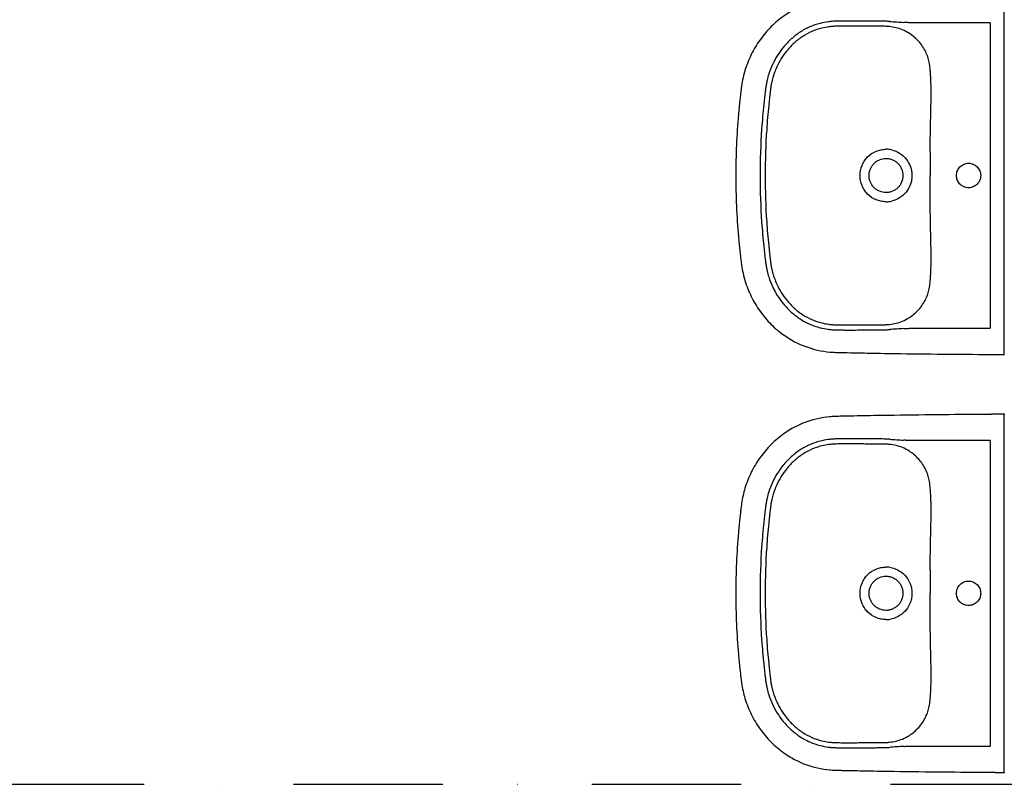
# Model space of a CAD drawing. Header units: millimetres. Extents: x 2886542 to 7567581, y -792623 to 134766.
# Tile 259 of 320: x 4930088 to 4931738, y -397642 to -396361. Entities that reach past the tile are written whole.
import ezdxf

# ---------------------------------------------------------------- set-up
doc = ezdxf.new("R2010")
doc.units = ezdxf.units.MM
doc.linetypes.add('DASHDOT', pattern=[1, 0.5, -0.25, 0, -0.25])
doc.layers.add('CKPROSTUPY_NADROVINOU', color=7, linetype='DASHDOT', lineweight=25)

msp = doc.modelspace()

# ---------------------------------------------------------------- linework, layer by layer
at = {"color": 0}
for p, q in [((4931738.4, -396909.6), (4931738.4, -396335.1)), ((4931714.6, -396366.4), (4931583.7, -396366.4)), ((4931714.6, -396366.4), (4931714.6, -396878.3)), ((4931583.7, -396377.2), (4931583.7, -396377.2)), ((4931615.2, -396458.6), (4931615.2, -396458.6)), ((4931615.2, -396786.1), (4931615.2, -396786.1)), ((4931583.7, -396878.3), (4931714.6, -396878.3)), ((4931738.4, -397609.6), (4931738.4, -397035.1)), ((4931714.6, -397066.4), (4931583.7, -397066.4)), ((4931714.6, -397066.4), (4931714.6, -397578.3)), ((4931583.7, -397077.2), (4931583.7, -397077.2)), ((4931615.2, -397158.6), (4931615.2, -397158.6)), ((4931615.2, -397486.1), (4931615.2, -397486.1)), ((4931583.7, -397578.3), (4931714.6, -397578.3))]:
    msp.add_line(p, q, dxfattribs=at)
for centre, radius, start, end in [((4931531.6, -396577.3), 213.6, 86.0078, 87.7144), ((4931536, -396473.1), 100.7, 84.2213, 87.654), ((4931538.1, -396451.8), 79.3, 68.2149, 84.2213), ((4931749.8, -393450.1), 2921.3, 266.0078, 266.4663), ((4931543, -396439.6), 66.2, 56.7828, 68.2149), ((4931540.1, -396621.6), 43.2, 77.4337, 89.9662), ((4940193.3, -396601.6), 8579.1, 179.87635, 180.1385), ((4923908.1, -396641), 7706.2, 359.84666, 0.1385), ((4931540.1, -396623.2), 43.2, 270.0218, 282.5783), ((4931539.2, -396797.1), 75, 275.3151, 292.2487), ((4931540.3, -396799.9), 72, 292.2487, 302.7535), ((4931533.3, -396734.5), 137.9, 272.8096, 275.3151), ((4931532.6, -396685), 195.9, 272.2085, 274.0693), ((4931701.6, -399061.4), 2186.5, 93.4566, 94.0693), ((4931531.6, -397277.3), 213.6, 86.0078, 87.7144), ((4931749.8, -394150.1), 2921.3, 266.0078, 266.4663), ((4931536, -397173.1), 100.7, 84.2213, 87.654), ((4931538.1, -397151.8), 79.3, 68.2149, 84.2213), ((4931543, -397139.6), 66.2, 56.7828, 68.2149), ((4931540.1, -397321.6), 43.2, 77.4337, 89.9662), ((4940193.3, -397301.6), 8579.1, 179.87635, 180.1385), ((4923908.1, -397341), 7706.2, 359.84666, 0.1385), ((4931540.1, -397323.2), 43.2, 270.0218, 282.5783), ((4931540.3, -397499.9), 72, 292.2487, 302.7535), ((4931533.3, -397434.5), 137.9, 272.8096, 275.3151), ((4931539.2, -397497.1), 75, 275.3151, 292.2487), ((4931701.6, -399761.4), 2186.5, 93.4566, 94.0693), ((4931532.6, -397385), 195.9, 272.2085, 274.0693)]:
    msp.add_arc(centre, radius, start, end, dxfattribs=at)
for points, degree, knots in [([(4931714.6, -396322.5), (4931688.4, -396322.7), (4931634.9, -396323.1), (4931566, -396324), (4931517.9, -396324.7), (4931489.8, -396325.3), (4931474.7, -396325.6), (4931462, -396325.8), (4931455.3, -396326), (4931449.7, -396326.3), (4931433.5, -396327.6), (4931405.2, -396333.9), (4931372.3, -396351.2), (4931347.1, -396372.5), (4931328.5, -396394.4), (4931313.7, -396419.2), (4931305, -396441.1), (4931300.4, -396458.9), (4931298.3, -396470.3), (4931297, -396480.2), (4931296.1, -396488.6), (4931294.6, -396501.8), (4931290.2, -396546.4), (4931288.4, -396588.2), (4931288.4, -396622.4)], 3, [624.329372, 624.329372, 624.329372, 624.329372, 702.954481, 784.872453, 830.951627, 847.339519, 869.099473, 876.286618, 885.594721, 889.203185, 893.06913, 934.29152, 975.506743, 1003.663293, 1032.591568, 1061.523462, 1090.200355, 1103.007356, 1116.545068, 1124.93032, 1133.080278, 1141.824147, 1164.862029, 1267.315864, 1267.315864, 1267.315864, 1267.315864]), ([(4931540.1, -396363.9), (4931538.2, -396363.8), (4931534, -396363.8), (4931528.9, -396363.8), (4931522.2, -396363.8), (4931515.8, -396363.7), (4931503.5, -396363.6), (4931492.9, -396363.5), (4931482.7, -396363.5), (4931476.4, -396363.5), (4931469.6, -396363.5), (4931462.9, -396363.6), (4931456.5, -396363.7), (4931450.2, -396364), (4931440.9, -396365), (4931428.1, -396367.5), (4931412.2, -396372.9), (4931395.9, -396381.7), (4931380.9, -396393.4), (4931364.2, -396410.9), (4931351.6, -396431.1), (4931344.2, -396450.3), (4931341.1, -396461.2), (4931339.6, -396468.7), (4931338.6, -396475.1), (4931337.1, -396486.5), (4931334.5, -396509.7), (4931330.5, -396556.6), (4931329.1, -396596.4), (4931329.1, -396622.4)], 3, [175.048841, 175.048841, 175.048841, 175.048841, 180.891155, 187.66553, 190.097243, 200.971297, 207.107662, 226.924402, 232.691241, 237.690518, 245.872119, 253.117634, 257.691167, 265.085682, 272.24233, 285.758915, 303.884333, 322.571574, 341.132044, 360.794246, 394.866598, 411.87741, 422.527365, 428.832371, 434.893076, 441.844009, 463.483086, 504.881463, 582.882709, 582.882709, 582.882709, 582.882709]), ([(4931540.1, -396372.5), (4931538.3, -396372.4), (4931535.1, -396372.3), (4931530.1, -396372.3), (4931522.1, -396372.3), (4931513.7, -396372.2), (4931503.3, -396372.2), (4931494.3, -396372.1), (4931481.5, -396372.1), (4931469.2, -396372.1), (4931458.2, -396372.1), (4931450.8, -396372.5), (4931442.5, -396373.3), (4931430.7, -396375.5), (4931415.8, -396380.5), (4931400.1, -396389), (4931386, -396399.9), (4931370.4, -396416.5), (4931359.8, -396433.7), (4931353.7, -396448.5), (4931350.9, -396456.8), (4931349, -396463.8), (4931347.6, -396470.8), (4931346.7, -396476.9), (4931345.8, -396484.5), (4931344.7, -396494), (4931342.5, -396514.5), (4931338.9, -396557.4), (4931337.6, -396596.6), (4931337.6, -396622.4)], 3, [979.515725, 979.515725, 979.515725, 979.515725, 984.998793, 989.193783, 994.506217, 1008.836262, 1014.564091, 1025.67181, 1035.775102, 1052.873813, 1062.576161, 1068.957794, 1075.078432, 1087.407323, 1104.896786, 1122.232394, 1140.496235, 1158.413781, 1190.38659, 1200.50569, 1206.374096, 1216.605643, 1222.213255, 1228.037047, 1234.961214, 1245.092548, 1256.793198, 1296.845648, 1374.248337, 1374.248337, 1374.248337, 1374.248337]), ([(4931615.2, -396458.6), (4931615, -396455.9), (4931614.7, -396450.8), (4931614, -396442.1), (4931612.8, -396433.1), (4931610.4, -396423.7), (4931606.7, -396414.8), (4931601.7, -396406), (4931595.2, -396397.6), (4931587.7, -396390.2), (4931582.1, -396386.1), (4931579.3, -396384.2)], 3, [850.913163, 850.913163, 850.913163, 850.913163, 858.963388, 866.231581, 877.085686, 886.260054, 895.260314, 905.875022, 916.564351, 927.072225, 937.310546, 937.310546, 937.310546, 937.310546]), ([(4931614.3, -396583.1), (4931614.3, -396570.7), (4931614.4, -396554), (4931614.9, -396527.9), (4931615.5, -396509.4), (4931615.8, -396489.8), (4931615.8, -396476.7), (4931615.5, -396466.1), (4931615.3, -396461), (4931615.2, -396458.6)], 3, [726.376125, 726.376125, 726.376125, 726.376125, 763.622224, 776.430836, 804.676477, 819.055623, 835.490807, 843.719456, 850.904433, 850.904433, 850.904433, 850.904433]), ([(4931496.6, -396622.4), (4931496.6, -396616.6), (4931498.4, -396607.9), (4931503.8, -396597.7), (4931511.1, -396588.7), (4931520.7, -396582.3), (4931531.7, -396579), (4931537.3, -396578.4), (4931540.1, -396578.4)], 3, [-68.665418, -68.665418, -68.665418, -68.665418, -51.296816, -42.590342, -34.181869, -16.861064, -8.510528, 0, 0, 0, 0]), ([(4931549.5, -396579.4), (4931554.3, -396580.5), (4931563.5, -396584.3), (4931574.6, -396594.2), (4931580.7, -396605.2), (4931583.2, -396614.9), (4931583.6, -396619.9), (4931583.6, -396622.4)], 3, [9.459226, 9.459226, 9.459226, 9.459226, 24.117237, 38.862114, 53.669389, 61.303478, 68.668558, 68.668558, 68.668558, 68.668558]), ([(4931511.8, -396622.4), (4931511.8, -396620.4), (4931512.2, -396616.6), (4931513.8, -396611.3), (4931516.4, -396606.3), (4931519.9, -396602.1), (4931524.2, -396598.5), (4931530.8, -396594.9), (4931536.4, -396593.7), (4931540.1, -396593.7)], 3, [0, 0, 0, 0, 5.771404, 11.358994, 16.760694, 22.424371, 27.849839, 33.48032, 44.736035, 44.736035, 44.736035, 44.736035]), ([(4931540.1, -396593.7), (4931542, -396593.7), (4931545.8, -396594.1), (4931551.1, -396595.8), (4931556, -396598.5), (4931560.3, -396602), (4931563.8, -396606.3), (4931567.3, -396612.9), (4931568.4, -396618.6), (4931568.4, -396622.4)], 3, [44.736035, 44.736035, 44.736035, 44.736035, 50.403646, 55.91951, 61.571197, 67.020032, 72.442686, 78.078755, 89.405769, 89.405769, 89.405769, 89.405769]), ([(4931658.2, -396622.4), (4931658.2, -396619.7), (4931659.2, -396614.3), (4931663.7, -396607.5), (4931670.5, -396602.9), (4931678.5, -396601.3), (4931686.5, -396602.9), (4931693.2, -396607.4), (4931697.8, -396614.3), (4931698.8, -396619.6), (4931698.8, -396622.4)], 3, [0, 0, 0, 0, 8.041153, 16.003729, 24.145465, 32.059, 40.064065, 48.100306, 56.065262, 64.20975, 64.20975, 64.20975, 64.20975]), ([(4931288.4, -396622.4), (4931288.4, -396656.5), (4931290.2, -396698.3), (4931294.6, -396742.9), (4931296.1, -396756.1), (4931297, -396764.5), (4931298.3, -396774.4), (4931300.4, -396785.8), (4931305, -396803.6), (4931313.7, -396825.5), (4931328.5, -396850.3), (4931347.1, -396872.3), (4931372.3, -396893.5), (4931405.2, -396910.8), (4931433.5, -396917.1), (4931449.7, -396918.4), (4931455.3, -396918.7), (4931462, -396918.9), (4931474.7, -396919.1), (4931489.8, -396919.4), (4931517.9, -396920), (4931566, -396920.8), (4931634.9, -396921.6), (4931688.4, -396921.9), (4931714.6, -396922.2)], 3, [-642.986491, -642.986491, -642.986491, -642.986491, -540.532657, -517.494775, -508.750906, -500.600948, -492.215696, -478.677984, -465.870983, -437.194089, -408.262196, -379.333921, -351.177371, -309.962147, -268.739757, -264.873812, -261.265349, -251.957246, -244.770101, -223.010147, -206.622255, -160.54308, -78.625109, 0, 0, 0, 0]), ([(4931329.1, -396622.4), (4931329.1, -396648.4), (4931330.5, -396688.2), (4931334.5, -396735), (4931337.1, -396758.2), (4931338.6, -396769.6), (4931339.6, -396776), (4931341.1, -396783.5), (4931344.2, -396794.4), (4931351.6, -396813.7), (4931364.2, -396833.8), (4931380.9, -396851.3), (4931395.9, -396863), (4931412.2, -396871.8), (4931428.1, -396877.3), (4931440.9, -396879.7), (4931450.2, -396880.7), (4931456.5, -396881), (4931462.9, -396881.1), (4931469.6, -396881.2), (4931476.4, -396881.2), (4931482.7, -396881.2), (4931492.9, -396881.2), (4931503.5, -396881.1), (4931515.8, -396881), (4931522.2, -396881), (4931528.9, -396880.9), (4931534, -396880.9), (4931538.2, -396880.9), (4931540.1, -396880.8)], 3, [582.882709, 582.882709, 582.882709, 582.882709, 660.883955, 702.282331, 723.921408, 730.872341, 736.933047, 743.238052, 753.888008, 770.898819, 804.971172, 824.633373, 843.193843, 861.881084, 880.006503, 893.523087, 900.679736, 908.07425, 912.647783, 919.893298, 928.074899, 933.074176, 938.841015, 958.657755, 964.79412, 975.668174, 978.099887, 984.874262, 990.716576, 990.716576, 990.716576, 990.716576]), ([(4931337.6, -396622.4), (4931337.6, -396648.2), (4931338.9, -396687.3), (4931342.5, -396730.2), (4931344.7, -396750.7), (4931345.8, -396760.2), (4931346.7, -396767.8), (4931347.6, -396773.9), (4931349, -396781), (4931350.9, -396787.9), (4931353.7, -396796.2), (4931359.8, -396811), (4931370.4, -396828.2), (4931386, -396844.8), (4931400.1, -396855.8), (4931415.8, -396864.2), (4931430.7, -396869.2), (4931442.5, -396871.4), (4931450.8, -396872.3), (4931458.2, -396872.6), (4931469.2, -396872.6), (4931481.5, -396872.6), (4931494.3, -396872.6), (4931503.3, -396872.5), (4931513.7, -396872.5), (4931522.1, -396872.4), (4931530.1, -396872.4), (4931535.1, -396872.4), (4931538.3, -396872.3), (4931540.1, -396872.3)], 3, [0, 0, 0, 0, 77.402688, 117.455139, 129.155789, 139.287123, 146.21129, 152.035082, 157.642694, 167.874241, 173.742647, 183.861746, 215.834556, 233.752102, 252.015943, 269.351551, 286.841014, 299.169905, 305.290543, 311.672176, 321.374524, 338.473235, 348.576526, 359.684246, 365.412075, 379.74212, 385.054554, 389.249544, 394.732611, 394.732611, 394.732611, 394.732611]), ([(4931540.1, -396666.3), (4931537.3, -396666.3), (4931531.7, -396665.8), (4931520.7, -396662.4), (4931511.1, -396656), (4931503.8, -396647), (4931498.4, -396636.8), (4931496.6, -396628.1), (4931496.6, -396622.4)], 3, [137.337116, 137.337116, 137.337116, 137.337116, 145.847644, 154.19818, 171.518985, 179.927458, 188.633932, 206.002534, 206.002534, 206.002534, 206.002534]), ([(4931540.1, -396651), (4931536.4, -396651), (4931530.8, -396649.8), (4931524.2, -396646.2), (4931519.9, -396642.7), (4931516.4, -396638.4), (4931513.8, -396633.4), (4931512.2, -396628.1), (4931511.8, -396624.3), (4931511.8, -396622.4)], 3, [134.075503, 134.075503, 134.075503, 134.075503, 145.331218, 150.961699, 156.387167, 162.050844, 167.452544, 173.040134, 178.811538, 178.811538, 178.811538, 178.811538]), ([(4931568.4, -396622.4), (4931568.4, -396626.1), (4931567.3, -396631.8), (4931563.8, -396638.4), (4931560.3, -396642.7), (4931556, -396646.2), (4931551.1, -396648.9), (4931545.8, -396650.6), (4931542, -396651), (4931540.1, -396651)], 3, [89.405769, 89.405769, 89.405769, 89.405769, 100.732783, 106.368852, 111.791506, 117.240341, 122.892028, 128.407892, 134.075503, 134.075503, 134.075503, 134.075503]), ([(4931583.6, -396622.4), (4931583.6, -396624.8), (4931583.2, -396629.8), (4931580.7, -396639.5), (4931574.6, -396650.5), (4931563.5, -396660.4), (4931554.3, -396664.2), (4931549.5, -396665.3)], 3, [68.668558, 68.668558, 68.668558, 68.668558, 76.033638, 83.667727, 98.475003, 113.219879, 127.877891, 127.877891, 127.877891, 127.877891]), ([(4931698.8, -396622.4), (4931698.8, -396625.1), (4931697.8, -396630.4), (4931693.2, -396637.3), (4931686.5, -396641.8), (4931678.5, -396643.4), (4931670.5, -396641.8), (4931663.7, -396637.2), (4931659.2, -396630.4), (4931658.2, -396625), (4931658.2, -396622.4)], 3, [64.20975, 64.20975, 64.20975, 64.20975, 72.354238, 80.319194, 88.355435, 96.3605, 104.274035, 112.415771, 120.378347, 128.4195, 128.4195, 128.4195, 128.4195]), ([(4931615.2, -396786.1), (4931615.3, -396783.7), (4931615.5, -396778.6), (4931615.8, -396768), (4931615.8, -396755), (4931615.5, -396735.3), (4931614.9, -396716.8), (4931614.4, -396690.7), (4931614.3, -396674), (4931614.3, -396661.6)], 3, [523.343903, 523.343903, 523.343903, 523.343903, 530.528881, 538.757529, 555.192714, 569.57186, 597.8175, 610.626113, 647.872212, 647.872212, 647.872212, 647.872212]), ([(4931579.3, -396860.5), (4931582.1, -396858.6), (4931587.7, -396854.5), (4931595.2, -396847.1), (4931601.7, -396838.7), (4931606.7, -396829.9), (4931610.4, -396821), (4931612.8, -396811.6), (4931614, -396802.6), (4931614.7, -396793.9), (4931615, -396788.8), (4931615.2, -396786.1)], 3, [436.937791, 436.937791, 436.937791, 436.937791, 447.176112, 457.683986, 468.373315, 478.988023, 487.988283, 497.162651, 508.016755, 515.284948, 523.335174, 523.335174, 523.335174, 523.335174]), ([(4931714.6, -396922.2), (4931723, -396922.3), (4931738.4, -396922.4), (4931738.4, -396922.2)], 1, [0, 0, 8.396177, 23.819133, 23.95623, 23.95623]), ([(4931714.6, -397022.5), (4931688.4, -397022.7), (4931634.9, -397023.1), (4931566, -397024), (4931517.9, -397024.7), (4931489.8, -397025.3), (4931474.7, -397025.6), (4931462, -397025.8), (4931455.3, -397026), (4931449.7, -397026.3), (4931433.5, -397027.6), (4931405.2, -397033.9), (4931372.3, -397051.2), (4931347.1, -397072.5), (4931328.5, -397094.4), (4931313.7, -397119.2), (4931305, -397141.1), (4931300.4, -397158.9), (4931298.3, -397170.3), (4931297, -397180.2), (4931296.1, -397188.6), (4931294.6, -397201.8), (4931290.2, -397246.4), (4931288.4, -397288.2), (4931288.4, -397322.4)], 3, [624.329372, 624.329372, 624.329372, 624.329372, 702.954481, 784.872453, 830.951627, 847.339519, 869.099473, 876.286618, 885.594721, 889.203185, 893.06913, 934.29152, 975.506743, 1003.663293, 1032.591568, 1061.523462, 1090.200355, 1103.007356, 1116.545068, 1124.93032, 1133.080278, 1141.824147, 1164.862029, 1267.315864, 1267.315864, 1267.315864, 1267.315864]), ([(4931738.4, -397022.5), (4931738.4, -397022.4), (4931723, -397022.4), (4931714.6, -397022.5)], 1, [600.373143, 600.373143, 600.51024, 615.933195, 624.329372, 624.329372]), ([(4931540.1, -397063.9), (4931538.2, -397063.8), (4931534, -397063.8), (4931528.9, -397063.8), (4931522.2, -397063.8), (4931515.8, -397063.7), (4931503.5, -397063.6), (4931492.9, -397063.5), (4931482.7, -397063.5), (4931476.4, -397063.5), (4931469.6, -397063.5), (4931462.9, -397063.6), (4931456.5, -397063.7), (4931450.2, -397064), (4931440.9, -397065), (4931428.1, -397067.5), (4931412.2, -397072.9), (4931395.9, -397081.7), (4931380.9, -397093.4), (4931364.2, -397110.9), (4931351.6, -397131.1), (4931344.2, -397150.3), (4931341.1, -397161.2), (4931339.6, -397168.7), (4931338.6, -397175.1), (4931337.1, -397186.5), (4931334.5, -397209.7), (4931330.5, -397256.6), (4931329.1, -397296.4), (4931329.1, -397322.4)], 3, [175.048841, 175.048841, 175.048841, 175.048841, 180.891155, 187.66553, 190.097243, 200.971297, 207.107662, 226.924402, 232.691241, 237.690518, 245.872119, 253.117634, 257.691167, 265.085682, 272.24233, 285.758915, 303.884333, 322.571574, 341.132044, 360.794246, 394.866598, 411.87741, 422.527365, 428.832371, 434.893076, 441.844009, 463.483086, 504.881463, 582.882709, 582.882709, 582.882709, 582.882709]), ([(4931540.1, -397072.5), (4931538.3, -397072.4), (4931535.1, -397072.3), (4931530.1, -397072.3), (4931522.1, -397072.3), (4931513.7, -397072.2), (4931503.3, -397072.2), (4931494.3, -397072.1), (4931481.5, -397072.1), (4931469.2, -397072.1), (4931458.2, -397072.1), (4931450.8, -397072.5), (4931442.5, -397073.3), (4931430.7, -397075.5), (4931415.8, -397080.5), (4931400.1, -397089), (4931386, -397099.9), (4931370.4, -397116.5), (4931359.8, -397133.7), (4931353.7, -397148.5), (4931350.9, -397156.8), (4931349, -397163.8), (4931347.6, -397170.8), (4931346.7, -397176.9), (4931345.8, -397184.5), (4931344.7, -397194), (4931342.5, -397214.5), (4931338.9, -397257.4), (4931337.6, -397296.6), (4931337.6, -397322.4)], 3, [979.515725, 979.515725, 979.515725, 979.515725, 984.998793, 989.193783, 994.506217, 1008.836262, 1014.564091, 1025.67181, 1035.775102, 1052.873813, 1062.576161, 1068.957794, 1075.078432, 1087.407323, 1104.896786, 1122.232394, 1140.496235, 1158.413781, 1190.38659, 1200.50569, 1206.374096, 1216.605643, 1222.213255, 1228.037047, 1234.961214, 1245.092548, 1256.793198, 1296.845648, 1374.248337, 1374.248337, 1374.248337, 1374.248337]), ([(4931615.2, -397158.6), (4931615, -397155.9), (4931614.7, -397150.8), (4931614, -397142.1), (4931612.8, -397133.1), (4931610.4, -397123.7), (4931606.7, -397114.8), (4931601.7, -397106), (4931595.2, -397097.6), (4931587.7, -397090.2), (4931582.1, -397086.1), (4931579.3, -397084.2)], 3, [850.913163, 850.913163, 850.913163, 850.913163, 858.963388, 866.231581, 877.085686, 886.260054, 895.260314, 905.875022, 916.564351, 927.072225, 937.310546, 937.310546, 937.310546, 937.310546]), ([(4931614.3, -397283.1), (4931614.3, -397270.7), (4931614.4, -397254), (4931614.9, -397227.9), (4931615.5, -397209.4), (4931615.8, -397189.8), (4931615.8, -397176.7), (4931615.5, -397166.1), (4931615.3, -397161), (4931615.2, -397158.6)], 3, [726.376125, 726.376125, 726.376125, 726.376125, 763.622224, 776.430836, 804.676477, 819.055623, 835.490807, 843.719456, 850.904433, 850.904433, 850.904433, 850.904433]), ([(4931496.6, -397322.4), (4931496.6, -397316.6), (4931498.4, -397307.9), (4931503.8, -397297.7), (4931511.1, -397288.7), (4931520.7, -397282.3), (4931531.7, -397279), (4931537.3, -397278.4), (4931540.1, -397278.4)], 3, [-68.665418, -68.665418, -68.665418, -68.665418, -51.296816, -42.590342, -34.181869, -16.861064, -8.510528, 0, 0, 0, 0]), ([(4931549.5, -397279.4), (4931554.3, -397280.5), (4931563.5, -397284.3), (4931574.6, -397294.2), (4931580.7, -397305.2), (4931583.2, -397314.9), (4931583.6, -397319.9), (4931583.6, -397322.4)], 3, [9.459226, 9.459226, 9.459226, 9.459226, 24.117237, 38.862114, 53.669389, 61.303478, 68.668558, 68.668558, 68.668558, 68.668558]), ([(4931511.8, -397322.4), (4931511.8, -397320.4), (4931512.2, -397316.6), (4931513.8, -397311.3), (4931516.4, -397306.3), (4931519.9, -397302.1), (4931524.2, -397298.5), (4931530.8, -397294.9), (4931536.4, -397293.7), (4931540.1, -397293.7)], 3, [0, 0, 0, 0, 5.771404, 11.358994, 16.760694, 22.424371, 27.849839, 33.48032, 44.736035, 44.736035, 44.736035, 44.736035]), ([(4931540.1, -397293.7), (4931542, -397293.7), (4931545.8, -397294.1), (4931551.1, -397295.8), (4931556, -397298.5), (4931560.3, -397302), (4931563.8, -397306.3), (4931567.3, -397312.9), (4931568.4, -397318.6), (4931568.4, -397322.4)], 3, [44.736035, 44.736035, 44.736035, 44.736035, 50.403646, 55.91951, 61.571197, 67.020032, 72.442686, 78.078755, 89.405769, 89.405769, 89.405769, 89.405769]), ([(4931658.2, -397322.4), (4931658.2, -397319.7), (4931659.2, -397314.3), (4931663.7, -397307.5), (4931670.5, -397302.9), (4931678.5, -397301.3), (4931686.5, -397302.9), (4931693.2, -397307.4), (4931697.8, -397314.3), (4931698.8, -397319.6), (4931698.8, -397322.4)], 3, [0, 0, 0, 0, 8.041153, 16.003729, 24.145465, 32.059, 40.064065, 48.100306, 56.065262, 64.20975, 64.20975, 64.20975, 64.20975]), ([(4931288.4, -397322.4), (4931288.4, -397356.5), (4931290.2, -397398.3), (4931294.6, -397442.9), (4931296.1, -397456.1), (4931297, -397464.5), (4931298.3, -397474.4), (4931300.4, -397485.8), (4931305, -397503.6), (4931313.7, -397525.5), (4931328.5, -397550.3), (4931347.1, -397572.3), (4931372.3, -397593.5), (4931405.2, -397610.8), (4931433.5, -397617.1), (4931449.7, -397618.4), (4931455.3, -397618.7), (4931462, -397618.9), (4931474.7, -397619.1), (4931489.8, -397619.4), (4931517.9, -397620), (4931566, -397620.8), (4931634.9, -397621.6), (4931688.4, -397621.9), (4931714.6, -397622.2)], 3, [-642.986491, -642.986491, -642.986491, -642.986491, -540.532657, -517.494775, -508.750906, -500.600948, -492.215696, -478.677984, -465.870983, -437.194089, -408.262196, -379.333921, -351.177371, -309.962147, -268.739757, -264.873812, -261.265349, -251.957246, -244.770101, -223.010147, -206.622255, -160.54308, -78.625109, 0, 0, 0, 0]), ([(4931329.1, -397322.4), (4931329.1, -397348.4), (4931330.5, -397388.2), (4931334.5, -397435), (4931337.1, -397458.2), (4931338.6, -397469.6), (4931339.6, -397476), (4931341.1, -397483.5), (4931344.2, -397494.4), (4931351.6, -397513.7), (4931364.2, -397533.8), (4931380.9, -397551.3), (4931395.9, -397563), (4931412.2, -397571.8), (4931428.1, -397577.3), (4931440.9, -397579.7), (4931450.2, -397580.7), (4931456.5, -397581), (4931462.9, -397581.1), (4931469.6, -397581.2), (4931476.4, -397581.2), (4931482.7, -397581.2), (4931492.9, -397581.2), (4931503.5, -397581.1), (4931515.8, -397581), (4931522.2, -397581), (4931528.9, -397580.9), (4931534, -397580.9), (4931538.2, -397580.9), (4931540.1, -397580.8)], 3, [582.882709, 582.882709, 582.882709, 582.882709, 660.883955, 702.282331, 723.921408, 730.872341, 736.933047, 743.238052, 753.888008, 770.898819, 804.971172, 824.633373, 843.193843, 861.881084, 880.006503, 893.523087, 900.679736, 908.07425, 912.647783, 919.893298, 928.074899, 933.074176, 938.841015, 958.657755, 964.79412, 975.668174, 978.099887, 984.874262, 990.716576, 990.716576, 990.716576, 990.716576]), ([(4931337.6, -397322.4), (4931337.6, -397348.2), (4931338.9, -397387.3), (4931342.5, -397430.2), (4931344.7, -397450.7), (4931345.8, -397460.2), (4931346.7, -397467.8), (4931347.6, -397473.9), (4931349, -397481), (4931350.9, -397487.9), (4931353.7, -397496.2), (4931359.8, -397511), (4931370.4, -397528.2), (4931386, -397544.8), (4931400.1, -397555.8), (4931415.8, -397564.2), (4931430.7, -397569.2), (4931442.5, -397571.4), (4931450.8, -397572.3), (4931458.2, -397572.6), (4931469.2, -397572.6), (4931481.5, -397572.6), (4931494.3, -397572.6), (4931503.3, -397572.5), (4931513.7, -397572.5), (4931522.1, -397572.4), (4931530.1, -397572.4), (4931535.1, -397572.4), (4931538.3, -397572.3), (4931540.1, -397572.3)], 3, [0, 0, 0, 0, 77.402688, 117.455139, 129.155789, 139.287123, 146.21129, 152.035082, 157.642694, 167.874241, 173.742647, 183.861746, 215.834556, 233.752102, 252.015943, 269.351551, 286.841014, 299.169905, 305.290543, 311.672176, 321.374524, 338.473235, 348.576526, 359.684246, 365.412075, 379.74212, 385.054554, 389.249544, 394.732611, 394.732611, 394.732611, 394.732611]), ([(4931540.1, -397366.3), (4931537.3, -397366.3), (4931531.7, -397365.8), (4931520.7, -397362.4), (4931511.1, -397356), (4931503.8, -397347), (4931498.4, -397336.8), (4931496.6, -397328.1), (4931496.6, -397322.4)], 3, [137.337116, 137.337116, 137.337116, 137.337116, 145.847644, 154.19818, 171.518985, 179.927458, 188.633932, 206.002534, 206.002534, 206.002534, 206.002534]), ([(4931540.1, -397351), (4931536.4, -397351), (4931530.8, -397349.8), (4931524.2, -397346.2), (4931519.9, -397342.7), (4931516.4, -397338.4), (4931513.8, -397333.4), (4931512.2, -397328.1), (4931511.8, -397324.3), (4931511.8, -397322.4)], 3, [134.075503, 134.075503, 134.075503, 134.075503, 145.331218, 150.961699, 156.387167, 162.050844, 167.452544, 173.040134, 178.811538, 178.811538, 178.811538, 178.811538]), ([(4931568.4, -397322.4), (4931568.4, -397326.1), (4931567.3, -397331.8), (4931563.8, -397338.4), (4931560.3, -397342.7), (4931556, -397346.2), (4931551.1, -397348.9), (4931545.8, -397350.6), (4931542, -397351), (4931540.1, -397351)], 3, [89.405769, 89.405769, 89.405769, 89.405769, 100.732783, 106.368852, 111.791506, 117.240341, 122.892028, 128.407892, 134.075503, 134.075503, 134.075503, 134.075503]), ([(4931583.6, -397322.4), (4931583.6, -397324.8), (4931583.2, -397329.8), (4931580.7, -397339.5), (4931574.6, -397350.5), (4931563.5, -397360.4), (4931554.3, -397364.2), (4931549.5, -397365.3)], 3, [68.668558, 68.668558, 68.668558, 68.668558, 76.033638, 83.667727, 98.475003, 113.219879, 127.877891, 127.877891, 127.877891, 127.877891]), ([(4931698.8, -397322.4), (4931698.8, -397325.1), (4931697.8, -397330.4), (4931693.2, -397337.3), (4931686.5, -397341.8), (4931678.5, -397343.4), (4931670.5, -397341.8), (4931663.7, -397337.2), (4931659.2, -397330.4), (4931658.2, -397325), (4931658.2, -397322.4)], 3, [64.20975, 64.20975, 64.20975, 64.20975, 72.354238, 80.319194, 88.355435, 96.3605, 104.274035, 112.415771, 120.378347, 128.4195, 128.4195, 128.4195, 128.4195]), ([(4931615.2, -397486.1), (4931615.3, -397483.7), (4931615.5, -397478.6), (4931615.8, -397468), (4931615.8, -397455), (4931615.5, -397435.3), (4931614.9, -397416.8), (4931614.4, -397390.7), (4931614.3, -397374), (4931614.3, -397361.6)], 3, [523.343903, 523.343903, 523.343903, 523.343903, 530.528881, 538.757529, 555.192714, 569.57186, 597.8175, 610.626113, 647.872212, 647.872212, 647.872212, 647.872212]), ([(4931579.3, -397560.5), (4931582.1, -397558.6), (4931587.7, -397554.5), (4931595.2, -397547.1), (4931601.7, -397538.7), (4931606.7, -397529.9), (4931610.4, -397521), (4931612.8, -397511.6), (4931614, -397502.6), (4931614.7, -397493.9), (4931615, -397488.8), (4931615.2, -397486.1)], 3, [436.937791, 436.937791, 436.937791, 436.937791, 447.176112, 457.683986, 468.373315, 478.988023, 487.988283, 497.162651, 508.016755, 515.284948, 523.335174, 523.335174, 523.335174, 523.335174]), ([(4931714.6, -397622.2), (4931723, -397622.3), (4931738.4, -397622.4), (4931738.4, -397622.2)], 1, [0, 0, 8.396177, 23.819133, 23.95623, 23.95623])]:
    msp.add_open_spline(points, degree=degree, knots=knots, dxfattribs=at)
for points, degree in [([(4931583.7, -396366.4), (4931582.8, -396366.4), (4931580.9, -396366.4), (4931578.1, -396366.3), (4931575.3, -396366.1), (4931572.6, -396366), (4931570.7, -396365.9), (4931569.8, -396365.8)], 3), ([(4931569.8, -396878.9), (4931570.7, -396878.9), (4931572.6, -396878.7), (4931575.3, -396878.6), (4931578.1, -396878.4), (4931580.9, -396878.3), (4931582.8, -396878.3), (4931583.7, -396878.3)], 3), ([(4931738.4, -396922.2), (4931738.4, -396922.6), (4931738.4, -396922.9), (4931738.4, -396916.4), (4931738.4, -396913), (4931738.4, -396909.6)], 5), ([(4931738.4, -397035.1), (4931738.4, -397031.7), (4931738.4, -397028.3), (4931738.4, -397021.8), (4931738.4, -397022.1), (4931738.4, -397022.5)], 5), ([(4931583.7, -397066.4), (4931582.8, -397066.4), (4931580.9, -397066.4), (4931578.1, -397066.3), (4931575.3, -397066.1), (4931572.6, -397066), (4931570.7, -397065.9), (4931569.8, -397065.8)], 3), ([(4931569.8, -397578.9), (4931570.7, -397578.9), (4931572.6, -397578.7), (4931575.3, -397578.6), (4931578.1, -397578.4), (4931580.9, -397578.3), (4931582.8, -397578.3), (4931583.7, -397578.3)], 3), ([(4931738.4, -397622.2), (4931738.4, -397622.6), (4931738.4, -397622.9), (4931738.4, -397616.4), (4931738.4, -397613), (4931738.4, -397609.6)], 5)]:
    msp.add_open_spline(points, degree=degree, dxfattribs=at)
at = {"layer": 'CKPROSTUPY_NADROVINOU', "color": 0, "ltscale": 500}
msp.add_line((4881037.4, -397642.4), (4945510.6, -397642.4), dxfattribs=at)

doc.saveas('drawing.dxf')
